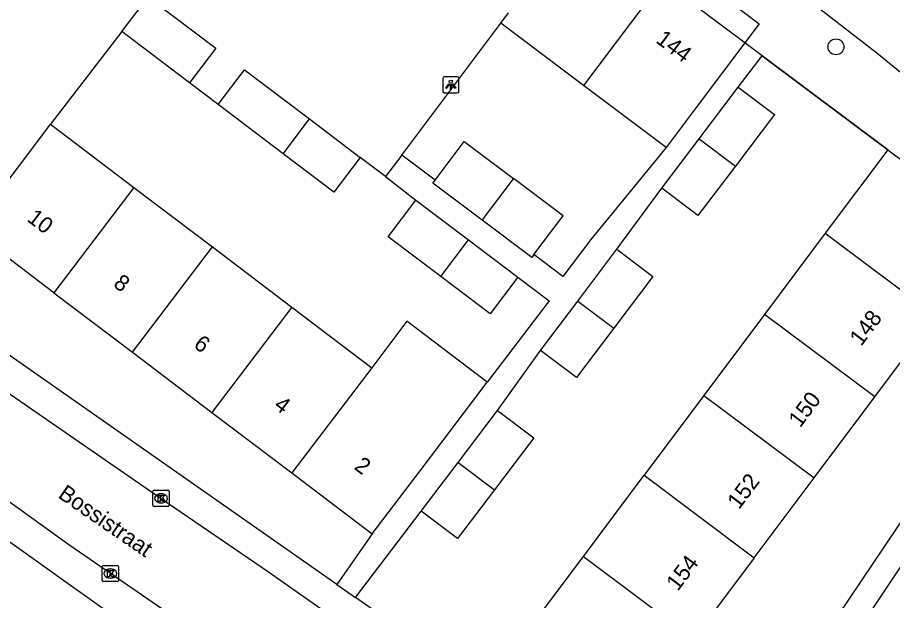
# Model space of a CAD drawing. Extents: x 159040 to 160094, y 381214 to 382518.
# Drawn here: x 159385.8 to 159439.8, y 381869.8 to 381905.8 of the extents above; entities that cross this region are included whole.
import ezdxf

# ---------------------------------------------------------------- set-up
doc = ezdxf.new("R2010")
doc.units = 0
for name, color, linetype in [('IMGEO_Boom', 7, 'Continuous'), ('IMGEO_Kolk', 7, 'Continuous'), ('IMGEO_Lichtpunt', 7, 'Continuous'), ('IMGEO_Muur', 7, 'Continuous'), ('IMGEO_Openbare_ruimte_label', 7, 'Continuous'), ('IMGEO_Pand', 7, 'Continuous'), ('IMGEO_Pand_nummerreeks', 7, 'Continuous'), ('IMGEO_Rijbaan_lokaal_gesloten', 7, 'Continuous'), ('IMGEO_Rijbaan_lokaal_open', 7, 'Continuous'), ('IMGEO_Voetpad_open', 7, 'Continuous')]:
    doc.layers.add(name, color=color, linetype=linetype)

msp = doc.modelspace()

# ---------------------------------------------------------------- linework, layer by layer
at = {"layer": 'IMGEO_Boom'}
msp.add_circle((159436.33, 381903.969), 0.489, dxfattribs=at)
at = {"layer": 'IMGEO_Kolk'}
for p, q in [((159394.128, 381875.643), (159394.128, 381876.495)), ((159394.203, 381876.569), (159395.055, 381876.569)), ((159394.616, 381876.349), (159394.641, 381876.349)), ((159395.129, 381876.495), (159395.129, 381875.643)), ((159395.055, 381875.569), (159394.203, 381875.569)), ((159394.639, 381875.789), (159394.614, 381875.789)), ((159390.997, 381870.999), (159390.997, 381871.851)), ((159391.072, 381871.925), (159391.924, 381871.925)), ((159391.485, 381871.705), (159391.51, 381871.705)), ((159391.998, 381871.851), (159391.998, 381870.999)), ((159391.508, 381871.145), (159391.483, 381871.145)), ((159391.924, 381870.925), (159391.072, 381870.925))]:
    msp.add_line(p, q, dxfattribs=at)
for points in [[(159394.128, 381875.643), (159394.128, 381876.495)], [(159394.203, 381876.569), (159395.055, 381876.569)], [(159395.129, 381876.495), (159395.129, 381875.643)], [(159394.449, 381876.269), (159394.572, 381876.269), (159394.572, 381876.118), (159394.702, 381876.269), (159394.866, 381876.269), (159394.72, 381876.118), (159394.873, 381875.869), (159394.721, 381875.869), (159394.636, 381876.033), (159394.572, 381875.966), (159394.572, 381875.869), (159394.449, 381875.869), (159394.449, 381876.269)], [(159395.055, 381875.569), (159394.203, 381875.569)], [(159390.997, 381870.999), (159390.997, 381871.851)], [(159391.072, 381871.925), (159391.924, 381871.925)], [(159391.318, 381871.625), (159391.441, 381871.625), (159391.441, 381871.474), (159391.571, 381871.625), (159391.735, 381871.625), (159391.589, 381871.474), (159391.742, 381871.225), (159391.59, 381871.225), (159391.505, 381871.389), (159391.441, 381871.322), (159391.441, 381871.225), (159391.318, 381871.225), (159391.318, 381871.625)], [(159391.998, 381871.851), (159391.998, 381870.999)], [(159391.924, 381870.925), (159391.072, 381870.925)]]:
    msp.add_lwpolyline(points, dxfattribs=at)
for centre, start, end in [((159394.205, 381876.493), 91.552, 178.448), ((159394.205, 381876.493), 91.552, 178.448), ((159395.053, 381876.493), 1.552, 88.448), ((159395.053, 381876.493), 1.552, 88.448), ((159394.205, 381875.645), 181.552, 268.448), ((159394.205, 381875.645), 181.552, 268.448), ((159395.053, 381875.645), 271.552, 358.448), ((159395.053, 381875.645), 271.552, 358.448), ((159391.074, 381871.849), 91.552, 178.448), ((159391.074, 381871.849), 91.552, 178.448), ((159391.922, 381871.849), 1.552, 88.448), ((159391.922, 381871.849), 1.552, 88.448), ((159391.074, 381871.001), 181.552, 268.448), ((159391.074, 381871.001), 181.552, 268.448), ((159391.922, 381871.001), 271.552, 358.448), ((159391.922, 381871.001), 271.552, 358.448)]:
    msp.add_arc(centre, 0.0765, start, end, dxfattribs=at)
for centre, major_axis, ratio, start_param, end_param in [((159394.615, 381876.069), (-0.387, 0.002), 0.722429, 4.712389, 7.853982), ((159394.64, 381876.069), (-0.39, 0.002), 0.717154, 1.570796, 4.712389), ((159391.484, 381871.425), (-0.387, 0.002), 0.722429, 4.712389, 7.853982), ((159391.509, 381871.425), (-0.39, 0.002), 0.717154, 1.570796, 4.712389)]:
    msp.add_ellipse(centre, major_axis=major_axis, ratio=ratio, start_param=start_param, end_param=end_param, dxfattribs=at)
at = {"layer": 'IMGEO_Lichtpunt'}
for p, q in [((159412.032, 381902.019), (159412.032, 381901.212)), ((159412.032, 381902.019), (159412.032, 381901.212)), ((159412.934, 381902.114), (159412.126, 381902.114)), ((159412.934, 381902.114), (159412.126, 381902.114)), ((159413.028, 381901.212), (159413.028, 381902.019)), ((159413.028, 381901.212), (159413.028, 381902.019)), ((159412.126, 381901.118), (159412.934, 381901.118)), ((159412.126, 381901.118), (159412.934, 381901.118))]:
    msp.add_line(p, q, dxfattribs=at)
for points in [[(159412.406, 381901.683), (159412.445, 381901.655), (159412.257, 381901.393), (159412.219, 381901.42), (159412.406, 381901.683)], [(159412.508, 381901.635), (159412.555, 381901.635), (159412.555, 381901.313), (159412.508, 381901.313), (159412.508, 381901.635)], [(159412.618, 381901.655), (159412.656, 381901.682), (159412.843, 381901.42), (159412.804, 381901.392), (159412.618, 381901.655)]]:
    msp.add_lwpolyline(points, dxfattribs=at)
msp.add_circle((159412.531, 381901.817), 0.0994, dxfattribs=at)
for centre, start, end in [((159412.126, 381902.019), 90, 180), ((159412.126, 381902.019), 90, 180), ((159412.934, 381902.019), 0, 90), ((159412.934, 381902.019), 0, 90), ((159412.126, 381901.212), 180, 270), ((159412.126, 381901.212), 180, 270), ((159412.934, 381901.212), 270, 0), ((159412.934, 381901.212), 270, 360)]:
    msp.add_arc(centre, 0.0946, start, end, dxfattribs=at)
at = {"layer": 'IMGEO_Muur'}
msp.add_lwpolyline([(159439.535, 381897.61), (159431.763, 381903.413)], dxfattribs=at)
at = {"layer": 'IMGEO_Pand'}
for points in [[(159425.591, 381908.049), (159420.728, 381901.581)], [(159430.694, 381904.211), (159425.591, 381908.049)], [(159392.211, 381904.905), (159393.839, 381907.055), (159398.017, 381903.891), (159396.388, 381901.741)], [(159415.625, 381905.419), (159416.108, 381906.061)], [(159420.728, 381901.581), (159415.625, 381905.419)], [(159396.388, 381901.741), (159392.211, 381904.905)], [(159430.694, 381904.211), (159427.689, 381900.215), (159425.831, 381897.744)], [(159398.158, 381900.401), (159399.787, 381902.551), (159403.798, 381899.514)], [(159425.831, 381897.744), (159420.728, 381901.581)], [(159427.88, 381898.275), (159430.297, 381901.474)], [(159430.297, 381901.474), (159432.525, 381899.791), (159430.115, 381896.602)], [(159402.168, 381897.364), (159398.158, 381900.401)], [(159383.434, 381893.418), (159386.454, 381897.402), (159387.802, 381899.18)], [(159387.802, 381899.18), (159392.944, 381895.283)], [(159402.168, 381897.364), (159403.798, 381899.514)], [(159403.798, 381899.514), (159406.937, 381897.136)], [(159411.562, 381895.731), (159413.363, 381898.125), (159416.408, 381895.835)], [(159425.579, 381895.231), (159427.88, 381898.275)], [(159427.88, 381898.275), (159430.115, 381896.602)], [(159439.535, 381897.61), (159435.669, 381892.445)], [(159439.535, 381897.61), (159446.346, 381892.511)], [(159406.937, 381897.136), (159405.309, 381894.986), (159402.168, 381897.364)], [(159430.115, 381896.602), (159427.807, 381893.548), (159425.579, 381895.231)], [(159416.408, 381895.835), (159416.334, 381895.737), (159414.604, 381893.436), (159414.465, 381893.251)], [(159417.668, 381891.125), (159419.398, 381893.426), (159419.475, 381893.528), (159416.408, 381895.835)], [(159392.944, 381895.283), (159388.012, 381888.776)], [(159392.944, 381895.283), (159397.8, 381891.602)], [(159414.465, 381893.251), (159411.419, 381895.541), (159411.562, 381895.731)], [(159411.911, 381889.769), (159408.661, 381892.23), (159410.381, 381894.502)], [(159410.381, 381894.502), (159413.633, 381892.04)], [(159417.668, 381891.125), (159417.532, 381890.944), (159414.465, 381893.251)], [(159388.012, 381888.776), (159383.125, 381892.481)], [(159411.911, 381889.769), (159413.633, 381892.04)], [(159413.633, 381892.04), (159416.68, 381889.734)], [(159435.669, 381892.445), (159431.918, 381887.434)], [(159435.669, 381892.445), (159442.48, 381887.347)], [(159392.868, 381885.096), (159397.8, 381891.602)], [(159397.8, 381891.602), (159402.707, 381887.883)], [(159420.38, 381888.256), (159422.797, 381891.455)], [(159422.797, 381891.455), (159425.025, 381889.772), (159422.615, 381886.583)], [(159416.68, 381889.734), (159414.96, 381887.462), (159411.911, 381889.769)], [(159388.012, 381888.776), (159392.868, 381885.096)], [(159418.079, 381885.212), (159420.38, 381888.256)], [(159420.38, 381888.256), (159422.615, 381886.583)], [(159402.707, 381887.883), (159397.775, 381881.376)], [(159402.707, 381887.883), (159407.644, 381884.141)], [(159431.918, 381887.434), (159428.169, 381882.426)], [(159438.729, 381882.336), (159431.918, 381887.434)], [(159438.729, 381882.336), (159442.48, 381887.347)], [(159414.786, 381883.24), (159409.816, 381887.007), (159407.644, 381884.141)], [(159422.615, 381886.583), (159420.307, 381883.529), (159418.079, 381885.212)], [(159392.868, 381885.096), (159397.775, 381881.376)], [(159407.644, 381884.141), (159402.711, 381877.635)], [(159407.682, 381873.867), (159410.703, 381877.852), (159412.614, 381880.374), (159414.786, 381883.24)], [(159428.169, 381882.426), (159424.476, 381877.494)], [(159428.169, 381882.426), (159434.98, 381877.328)], [(159434.98, 381877.328), (159438.729, 381882.336)], [(159397.775, 381881.376), (159402.711, 381877.635)], [(159412.979, 381878.283), (159415.42, 381881.503)], [(159415.42, 381881.503), (159417.658, 381879.807), (159415.227, 381876.6)], [(159410.699, 381875.274), (159412.979, 381878.283)], [(159412.979, 381878.283), (159415.227, 381876.6)], [(159402.711, 381877.635), (159407.682, 381873.867)], [(159420.726, 381872.484), (159424.476, 381877.494)], [(159424.476, 381877.494), (159431.288, 381872.395)], [(159431.288, 381872.395), (159434.98, 381877.328)], [(159415.227, 381876.6), (159412.937, 381873.578), (159410.699, 381875.274)], [(159427.538, 381867.385), (159423.689, 381862.244), (159416.878, 381867.343), (159420.726, 381872.484)], [(159420.726, 381872.484), (159427.538, 381867.385)], [(159431.288, 381872.395), (159427.538, 381867.385)]]:
    msp.add_lwpolyline(points, dxfattribs=at)
at = {"layer": 'IMGEO_Rijbaan_lokaal_gesloten'}
for centre, radius, start, end in [((160909.944, 380872.844), 1770.685, 144.89547, 146.329009), ((160300.096, 381291.454), 1033.469, 144.678103, 146.627325)]:
    msp.add_arc(centre, radius, start, end, dxfattribs=at)
at = {"layer": 'IMGEO_Rijbaan_lokaal_open'}
for points in [[(159430.348, 381910.174), (159433.049, 381908.101), (159438.861, 381903.597), (159440.329, 381902.405), (159442.942, 381900.503)], [(159409.513, 381897.277), (159411.246, 381899.575), (159415.625, 381905.419)], [(159356.898, 381904.755), (159359.228, 381902.824), (159361.803, 381900.713), (159364.908, 381898.01), (159368.906, 381894.441), (159371.682, 381891.995), (159372.607, 381891.419), (159374.914, 381889.793), (159378.123, 381887.473), (159378.766, 381887.027), (159382.491, 381884.442), (159394.639, 381876.061), (159401.266, 381871.522), (159409.164, 381865.996), (159418.724, 381859.338), (159420.402, 381857.938), (159424.695, 381854.911)], [(159392.211, 381904.905), (159387.802, 381899.18)], [(159398.158, 381900.401), (159397.31, 381901.043), (159396.388, 381901.741)], [(159408.494, 381895.945), (159406.937, 381897.136)], [(159409.513, 381897.277), (159408.494, 381895.945)], [(159421.598, 381850.302), (159417.059, 381853.43), (159413.89, 381855.955), (159406.023, 381861.421), (159397.966, 381866.975), (159388.94, 381873.188), (159383.005, 381877.455), (159377.184, 381881.424), (159376.136, 381882.142)]]:
    msp.add_lwpolyline(points, dxfattribs=at)
at = {"layer": 'IMGEO_Voetpad_open'}
for points in [[(159421.4, 381913.107), (159431.585, 381905.396), (159430.694, 381904.211)], [(159431.763, 381903.413), (159430.694, 381904.211)], [(159430.297, 381901.474), (159431.763, 381903.413)], [(159431.763, 381903.413), (159439.535, 381897.61)], [(159425.831, 381897.744), (159421.195, 381892.07), (159419.461, 381889.772), (159417.668, 381891.125)], [(159411.562, 381895.731), (159409.513, 381897.277)], [(159408.494, 381895.945), (159410.381, 381894.502)], [(159422.797, 381891.455), (159425.579, 381895.231)], [(159405.497, 381870.741), (159380.139, 381888.468), (159383.125, 381892.481)], [(159416.68, 381889.734), (159418.603, 381888.278), (159414.786, 381883.24)], [(159434.135, 381858.768), (159432.365, 381859.863), (159442.359, 381874.892), (159451.824, 381888.437)], [(159449.403, 381887.672), (159441.586, 381876.449), (159436.408, 381868.767), (159428.734, 381857.011)], [(159415.42, 381881.503), (159418.079, 381885.212)], [(159406.652, 381869.933), (159410.699, 381875.274)], [(159407.682, 381873.867), (159405.497, 381870.741)], [(159385.148, 381873.477), (159401.551, 381861.756)], [(159405.497, 381870.741), (159406.652, 381869.933)], [(159426.351, 381856.153), (159422.295, 381858.998), (159406.652, 381869.933)]]:
    msp.add_lwpolyline(points, dxfattribs=at)

# ---------------------------------------------------------------- texts
at = {"layer": 'IMGEO_Openbare_ruimte_label'}
msp.add_text('Bossistraat', height=1, rotation=325.4679, dxfattribs=at).set_placement((159388.205, 381876.151))
at = {"layer": 'IMGEO_Pand_nummerreeks'}
for s, rotation, p in [('144', 323.0556, (159425.142, 381904.282)), ('10', 322.8386, (159386.289, 381893.243)), ('8', 322.8386, (159391.62, 381889.204)), ('148', 53.1825, (159437.895, 381885.427)), ('6', 322.8386, (159396.579, 381885.445)), ('150', 53.1825, (159434.119, 381880.383)), ('4', 322.8386, (159401.541, 381881.683)), ('2', 322.838, (159406.502, 381877.923)), ('152', 53.1825, (159430.339, 381875.333)), ('154', 53.1825, (159426.564, 381870.291))]:
    msp.add_text(s, height=1, rotation=rotation, dxfattribs=at).set_placement(p)

doc.saveas('drawing.dxf')
